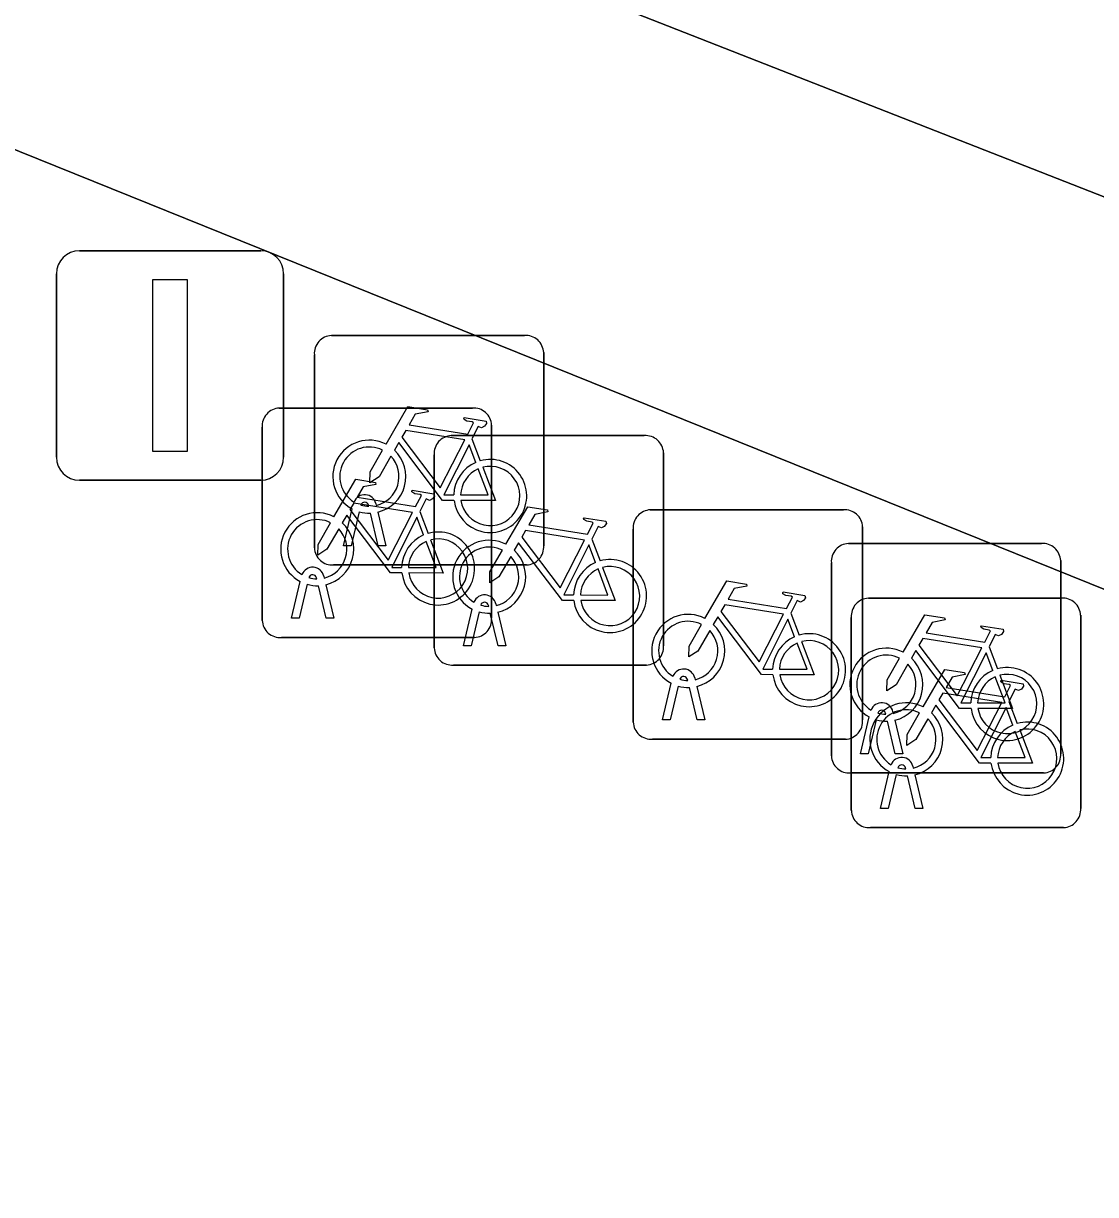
# Model space of a CAD drawing. Extents: x 162172 to 163187, y 382874 to 383685.
# Drawn here: x 163033.32 to 163037.99, y 383645.25 to 383650.35 of the extents above; entities that cross this region are included whole.
import ezdxf

# ---------------------------------------------------------------- set-up
doc = ezdxf.new("R2010")
doc.units = 0
for name, color, linetype in [('IMGEO_Fietsenrek', 7, 'Continuous'), ('IMGEO_Lichtmast', 7, 'Continuous'), ('IMGEO_Rijbaan_lokaal_gesloten', 7, 'Continuous'), ('IMGEO_Voetpad_open', 7, 'Continuous')]:
    doc.layers.add(name, color=color, linetype=linetype)

msp = doc.modelspace()

# ---------------------------------------------------------------- linework, layer by layer
at = {"layer": 'IMGEO_Fietsenrek'}
for p, q in [((163034.6659, 383648.9955), (163035.5068, 383648.9955)), ((163035.5068, 383648.9955), (163034.6659, 383648.9955)), ((163034.5915, 383648.0709), (163034.5915, 383648.9118)), ((163034.5915, 383648.9118), (163034.5915, 383648.0709)), ((163035.5905, 383648.9211), (163035.5905, 383648.0802)), ((163035.5905, 383648.0802), (163035.5905, 383648.9211)), ((163034.4389, 383648.6795), (163035.2798, 383648.6795)), ((163035.2798, 383648.6795), (163034.4389, 383648.6795)), ((163034.3645, 383647.7549), (163034.3645, 383648.5958)), ((163034.3645, 383648.5958), (163034.3645, 383647.7549)), ((163035.3635, 383648.6051), (163035.3635, 383647.7642)), ((163035.3635, 383647.7642), (163035.3635, 383648.6051)), ((163035.1879, 383648.5595), (163036.0288, 383648.5595)), ((163036.0288, 383648.5595), (163035.1879, 383648.5595)), ((163035.2782, 383648.5452), (163035.3145, 383648.45)), ((163035.1135, 383647.6349), (163035.1135, 383648.4758)), ((163035.1135, 383648.4758), (163035.1135, 383647.6349)), ((163036.1125, 383648.4851), (163036.1125, 383647.6442)), ((163036.1125, 383647.6442), (163036.1125, 383648.4851)), ((163034.7185, 383648.0803), (163034.7568, 383648.2403)), ((163034.8289, 383648.2519), (163034.8279, 383648.2562)), ((163034.8596, 383648.2634), (163034.8614, 383648.2555)), ((163034.7872, 383648.2281), (163034.7519, 383648.0803)), ((163034.87, 383648.0803), (163034.8361, 383648.222)), ((163034.8684, 383648.2263), (163034.9034, 383648.0803)), ((163035.0512, 383648.2292), (163035.0875, 383648.134)), ((163036.0549, 383648.2365), (163036.8958, 383648.2365)), ((163036.8958, 383648.2365), (163036.0549, 383648.2365)), ((163035.9805, 383647.3119), (163035.9805, 383648.1528)), ((163035.9805, 383648.1528), (163035.9805, 383647.3119)), ((163036.9795, 383648.1621), (163036.9795, 383647.3212)), ((163036.9795, 383647.3212), (163036.9795, 383648.1621)), ((163035.8002, 383648.1092), (163035.8365, 383648.014)), ((163036.9179, 383648.0895), (163037.7588, 383648.0895)), ((163037.7588, 383648.0895), (163036.9179, 383648.0895)), ((163034.7519, 383648.0803), (163034.7185, 383648.0803)), ((163034.9034, 383648.0803), (163034.87, 383648.0803)), ((163035.5161, 383647.9965), (163034.6752, 383647.9965)), ((163034.6752, 383647.9965), (163035.5161, 383647.9965)), ((163036.8435, 383647.1649), (163036.8435, 383648.0058)), ((163036.8435, 383648.0058), (163036.8435, 383647.1649)), ((163037.8425, 383648.0151), (163037.8425, 383647.1742)), ((163037.8425, 383647.1742), (163037.8425, 383648.0151)), ((163034.6019, 383647.9359), (163034.6009, 383647.9402)), ((163034.6326, 383647.9474), (163034.6344, 383647.9395)), ((163034.4915, 383647.7643), (163034.5298, 383647.9243)), ((163034.5602, 383647.9121), (163034.5249, 383647.7643)), ((163034.643, 383647.7643), (163034.6091, 383647.906)), ((163034.6414, 383647.9103), (163034.6764, 383647.7643)), ((163037.0049, 383647.8515), (163037.8458, 383647.8515)), ((163037.8458, 383647.8515), (163037.0049, 383647.8515)), ((163035.2405, 383647.6443), (163035.2788, 383647.8043)), ((163035.3092, 383647.7921), (163035.2739, 383647.6443)), ((163035.3509, 383647.8159), (163035.3499, 383647.8202)), ((163035.392, 383647.6443), (163035.3581, 383647.786)), ((163035.3816, 383647.8274), (163035.3834, 383647.8195)), ((163035.3904, 383647.7903), (163035.4254, 383647.6443)), ((163036.6672, 383647.7862), (163036.7035, 383647.691)), ((163034.5249, 383647.7643), (163034.4915, 383647.7643)), ((163034.6764, 383647.7643), (163034.643, 383647.7643)), ((163036.9305, 383646.9269), (163036.9305, 383647.7678)), ((163036.9305, 383647.7678), (163036.9305, 383646.9269)), ((163037.9295, 383647.7771), (163037.9295, 383646.9362)), ((163037.9295, 383646.9362), (163037.9295, 383647.7771)), ((163035.2891, 383647.6805), (163034.4482, 383647.6805)), ((163034.4482, 383647.6805), (163035.2891, 383647.6805)), ((163035.2739, 383647.6443), (163035.2405, 383647.6443)), ((163035.4254, 383647.6443), (163035.392, 383647.6443)), ((163037.5302, 383647.6392), (163037.5665, 383647.544)), ((163036.0381, 383647.5605), (163035.1972, 383647.5605)), ((163035.1972, 383647.5605), (163036.0381, 383647.5605)), ((163036.1075, 383647.3213), (163036.1458, 383647.4813)), ((163036.2179, 383647.4929), (163036.2169, 383647.4972)), ((163036.2486, 383647.5044), (163036.2504, 383647.4965)), ((163036.1762, 383647.4691), (163036.1409, 383647.3213)), ((163036.259, 383647.3213), (163036.2251, 383647.463)), ((163036.2574, 383647.4673), (163036.2924, 383647.3213)), ((163037.6172, 383647.4012), (163037.6535, 383647.306)), ((163036.1409, 383647.3213), (163036.1075, 383647.3213)), ((163036.2924, 383647.3213), (163036.259, 383647.3213)), ((163036.9705, 383647.1743), (163037.0088, 383647.3343)), ((163037.0392, 383647.3221), (163037.0039, 383647.1743)), ((163037.0809, 383647.3459), (163037.0799, 383647.3502)), ((163037.1116, 383647.3574), (163037.1134, 383647.3495)), ((163037.122, 383647.1743), (163037.0881, 383647.316)), ((163037.1204, 383647.3203), (163037.1554, 383647.1743)), ((163036.9051, 383647.2375), (163036.0642, 383647.2375)), ((163036.0642, 383647.2375), (163036.9051, 383647.2375)), ((163037.0039, 383647.1743), (163036.9705, 383647.1743)), ((163037.1554, 383647.1743), (163037.122, 383647.1743)), ((163037.1986, 383647.1194), (163037.2004, 383647.1115)), ((163037.7681, 383647.0905), (163036.9272, 383647.0905)), ((163036.9272, 383647.0905), (163037.7681, 383647.0905)), ((163037.0575, 383646.9363), (163037.0958, 383647.0963)), ((163037.1262, 383647.0841), (163037.0909, 383646.9363)), ((163037.1679, 383647.1079), (163037.1669, 383647.1122)), ((163037.209, 383646.9363), (163037.1751, 383647.078)), ((163037.2074, 383647.0823), (163037.2424, 383646.9363)), ((163037.0909, 383646.9363), (163037.0575, 383646.9363)), ((163037.2424, 383646.9363), (163037.209, 383646.9363)), ((163037.8551, 383646.8525), (163037.0142, 383646.8525)), ((163037.0142, 383646.8525), (163037.8551, 383646.8525))]:
    msp.add_line(p, q, dxfattribs=at)
for points in [[(163034.9041, 383648.5222), (163034.9988, 383648.6857), (163035.085, 383648.6719), (163035.0867, 383648.6632), (163035.0306, 383648.6523), (163035.0044, 383648.607), (163035.2596, 383648.5662)], [(163035.2596, 383648.5662), (163035.2846, 383648.615), (163035.2795, 383648.619), (163035.2563, 383648.6227), (163035.2436, 383648.6302), (163035.2426, 383648.6333), (163035.2448, 383648.6379), (163035.3396, 383648.6228), (163035.3419, 383648.6125), (163035.3325, 383648.6001), (163035.3201, 383648.5937), (163035.3056, 383648.5999), (163035.2782, 383648.5452)], [(163035.2467, 383648.541), (163034.9899, 383648.582), (163034.9732, 383648.5532), (163035.1402, 383648.3329), (163035.2467, 383648.541)], [(163034.9248, 383648.4697), (163034.8732, 383648.3805), (163034.8333, 383648.3545), (163034.8345, 383648.402), (163034.889, 383648.4962)], [(163035.1998, 383648.2775), (163035.1501, 383648.2776), (163034.9594, 383648.5293), (163034.9404, 383648.4965)], [(163035.2947, 383648.443), (163035.2654, 383648.5198), (163035.156, 383648.3017), (163035.1987, 383648.3016)], [(163035.2287, 383648.3015), (163035.3486, 383648.3013), (163035.3054, 383648.4149)], [(163035.3252, 383648.4218), (163035.3802, 383648.2772), (163035.2301, 383648.2775)], [(163034.6771, 383648.2062), (163034.7718, 383648.3697), (163034.858, 383648.3559), (163034.8597, 383648.3472), (163034.8036, 383648.3363), (163034.7774, 383648.291), (163035.0326, 383648.2502)], [(163035.0326, 383648.2502), (163035.0576, 383648.299), (163035.0525, 383648.303), (163035.0293, 383648.3067), (163035.0166, 383648.3142), (163035.0156, 383648.3173), (163035.0178, 383648.3219), (163035.1126, 383648.3068), (163035.1149, 383648.2965), (163035.1055, 383648.2841), (163035.0931, 383648.2777), (163035.0786, 383648.2839), (163035.0512, 383648.2292)], [(163035.0197, 383648.225), (163034.7629, 383648.266), (163034.7462, 383648.2372), (163034.9132, 383648.0169), (163035.0197, 383648.225)], [(163035.4261, 383648.0862), (163035.5208, 383648.2497), (163035.607, 383648.2359), (163035.6087, 383648.2272), (163035.5526, 383648.2163), (163035.5264, 383648.171), (163035.7816, 383648.1302)], [(163034.9728, 383647.9615), (163034.9231, 383647.9616), (163034.7324, 383648.2133), (163034.7134, 383648.1805)], [(163035.0677, 383648.127), (163035.0384, 383648.2038), (163034.929, 383647.9857), (163034.9717, 383647.9856)], [(163035.7816, 383648.1302), (163035.8066, 383648.179), (163035.8015, 383648.183), (163035.7783, 383648.1867), (163035.7656, 383648.1942), (163035.7646, 383648.1973), (163035.7668, 383648.2019), (163035.8616, 383648.1868), (163035.8639, 383648.1765), (163035.8545, 383648.1641), (163035.8421, 383648.1577), (163035.8276, 383648.1639), (163035.8002, 383648.1092)], [(163034.6978, 383648.1537), (163034.6462, 383648.0645), (163034.6063, 383648.0385), (163034.6075, 383648.086), (163034.662, 383648.1802)], [(163035.7687, 383648.105), (163035.5119, 383648.146), (163035.4952, 383648.1172), (163035.6622, 383647.8969), (163035.7687, 383648.105)], [(163035.0017, 383647.9855), (163035.1216, 383647.9853), (163035.0784, 383648.0989)], [(163035.0982, 383648.1058), (163035.1532, 383647.9612), (163035.0031, 383647.9615)], [(163035.7218, 383647.8415), (163035.6721, 383647.8416), (163035.4814, 383648.0933), (163035.4624, 383648.0605)], [(163035.4468, 383648.0337), (163035.3952, 383647.9445), (163035.3553, 383647.9185), (163035.3565, 383647.966), (163035.411, 383648.0602)], [(163035.8167, 383648.007), (163035.7874, 383648.0838), (163035.678, 383647.8657), (163035.7207, 383647.8656)], [(163035.8472, 383647.9858), (163035.9022, 383647.8412), (163035.7521, 383647.8415)], [(163035.7507, 383647.8655), (163035.8706, 383647.8653), (163035.8274, 383647.9789)], [(163036.2931, 383647.7632), (163036.3878, 383647.9267), (163036.474, 383647.9129), (163036.4757, 383647.9042), (163036.4196, 383647.8933), (163036.3934, 383647.848), (163036.6486, 383647.8072)], [(163036.6486, 383647.8072), (163036.6736, 383647.856), (163036.6685, 383647.86), (163036.6453, 383647.8637), (163036.6326, 383647.8712), (163036.6316, 383647.8743), (163036.6338, 383647.8789), (163036.7286, 383647.8638), (163036.7309, 383647.8535), (163036.7215, 383647.8411), (163036.7091, 383647.8347), (163036.6946, 383647.8409), (163036.6672, 383647.7862)], [(163036.6357, 383647.782), (163036.3789, 383647.823), (163036.3622, 383647.7942), (163036.5292, 383647.5739), (163036.6357, 383647.782)], [(163037.1561, 383647.6162), (163037.2508, 383647.7797), (163037.337, 383647.7659), (163037.3387, 383647.7572), (163037.2826, 383647.7463), (163037.2564, 383647.701), (163037.5116, 383647.6602)], [(163036.3138, 383647.7107), (163036.2622, 383647.6215), (163036.2223, 383647.5955), (163036.2235, 383647.643), (163036.278, 383647.7372)], [(163036.5888, 383647.5185), (163036.5391, 383647.5186), (163036.3484, 383647.7703), (163036.3294, 383647.7375)], [(163036.6837, 383647.684), (163036.6544, 383647.7608), (163036.545, 383647.5427), (163036.5877, 383647.5426)], [(163037.5116, 383647.6602), (163037.5366, 383647.709), (163037.5315, 383647.713), (163037.5083, 383647.7167), (163037.4956, 383647.7242), (163037.4946, 383647.7273), (163037.4968, 383647.7319), (163037.5916, 383647.7168), (163037.5939, 383647.7065), (163037.5845, 383647.6941), (163037.5721, 383647.6877), (163037.5576, 383647.6939), (163037.5302, 383647.6392)], [(163036.6177, 383647.5425), (163036.7376, 383647.5423), (163036.6944, 383647.6559)], [(163036.7142, 383647.6628), (163036.7692, 383647.5182), (163036.6191, 383647.5185)], [(163037.4987, 383647.635), (163037.2419, 383647.676), (163037.2252, 383647.6472), (163037.3922, 383647.4269), (163037.4987, 383647.635)], [(163037.1768, 383647.5637), (163037.1252, 383647.4745), (163037.0853, 383647.4485), (163037.0865, 383647.496), (163037.141, 383647.5902)], [(163037.4518, 383647.3715), (163037.4021, 383647.3716), (163037.2114, 383647.6233), (163037.1924, 383647.5905)], [(163037.5467, 383647.537), (163037.5174, 383647.6138), (163037.408, 383647.3957), (163037.4507, 383647.3956)], [(163037.2431, 383647.3782), (163037.3378, 383647.5417), (163037.424, 383647.5279), (163037.4257, 383647.5192), (163037.3696, 383647.5083), (163037.3434, 383647.463), (163037.5986, 383647.4222)], [(163037.4807, 383647.3955), (163037.6006, 383647.3953), (163037.5574, 383647.5089)], [(163037.5772, 383647.5158), (163037.6322, 383647.3712), (163037.4821, 383647.3715)], [(163037.5986, 383647.4222), (163037.6236, 383647.471), (163037.6185, 383647.475), (163037.5953, 383647.4787), (163037.5826, 383647.4862), (163037.5816, 383647.4893), (163037.5838, 383647.4939), (163037.6786, 383647.4788), (163037.6809, 383647.4685), (163037.6715, 383647.4561), (163037.6591, 383647.4497), (163037.6446, 383647.4559), (163037.6172, 383647.4012)], [(163037.5857, 383647.397), (163037.3289, 383647.438), (163037.3122, 383647.4092), (163037.4792, 383647.1889), (163037.5857, 383647.397)], [(163037.5388, 383647.1335), (163037.4891, 383647.1336), (163037.2984, 383647.3853), (163037.2794, 383647.3525)], [(163037.6337, 383647.299), (163037.6044, 383647.3758), (163037.495, 383647.1577), (163037.5377, 383647.1576)], [(163037.2638, 383647.3257), (163037.2122, 383647.2365), (163037.1723, 383647.2105), (163037.1735, 383647.258), (163037.228, 383647.3522)], [(163037.5677, 383647.1575), (163037.6876, 383647.1573), (163037.6444, 383647.2709)], [(163037.6642, 383647.2778), (163037.7192, 383647.1332), (163037.5691, 383647.1335)]]:
    msp.add_lwpolyline(points, dxfattribs=at)
for centre, radius, start, end in [((163034.6692, 383648.9176), 0.0779, 92.4484, 184.2845), ((163034.6692, 383648.9176), 0.0779, 92.4484, 184.2845), ((163035.5126, 383648.9178), 0.0779, 2.4484, 94.2845), ((163035.5126, 383648.9178), 0.0779, 2.4484, 94.2845), ((163034.4422, 383648.6016), 0.0779, 92.4484, 184.2845), ((163034.4422, 383648.6016), 0.0779, 92.4484, 184.2845), ((163035.2856, 383648.6018), 0.0779, 2.4484, 94.2845), ((163035.2856, 383648.6018), 0.0779, 2.4484, 94.2845), ((163035.1912, 383648.4816), 0.0779, 92.4484, 184.2845), ((163035.1912, 383648.4816), 0.0779, 92.4484, 184.2845), ((163036.0346, 383648.4818), 0.0779, 2.4484, 94.2845), ((163036.0346, 383648.4818), 0.0779, 2.4484, 94.2845), ((163034.8311, 383648.3809), 0.159, 62.6766, 242.1369), ((163034.8311, 383648.3809), 0.129, 63.3192, 238.903), ((163034.8311, 383648.3809), 0.159, 283.5766, 46.6042), ((163034.8311, 383648.3809), 0.129, 283.6043, 43.4302), ((163035.3577, 383648.2969), 0.159, 113.3408, 178.3217), ((163035.3577, 383648.2969), 0.159, 187.0065, 105.7708), ((163035.3577, 383648.2969), 0.129, 113.923, 177.9556), ((163035.3577, 383648.2969), 0.129, 188.6715, 104.5883), ((163034.8109, 383648.2523), 0.0499, 12.8025, 158.6934), ((163034.8109, 383648.2523), 0.0174, 12.8025, 163.4502), ((163034.8311, 383648.3809), 0.129, 253.415, 269.0204), ((163034.6041, 383648.0649), 0.159, 62.6766, 242.1369), ((163034.6041, 383648.0649), 0.129, 63.3192, 238.903), ((163034.8311, 383648.3809), 0.159, 253.9967, 271.7867), ((163036.0582, 383648.1586), 0.0779, 92.4484, 184.2845), ((163036.0582, 383648.1586), 0.0779, 92.4484, 184.2845), ((163036.9016, 383648.1588), 0.0779, 2.4484, 94.2845), ((163036.9016, 383648.1588), 0.0779, 2.4484, 94.2845), ((163034.6041, 383648.0649), 0.129, 283.6043, 43.4302), ((163034.6041, 383648.0649), 0.159, 283.5766, 46.6042), ((163035.1307, 383647.9809), 0.159, 187.0065, 105.7708), ((163035.1307, 383647.9809), 0.159, 113.3408, 178.3217), ((163035.1307, 383647.9809), 0.129, 113.923, 177.9556), ((163035.1307, 383647.9809), 0.129, 188.6715, 104.5883), ((163035.3531, 383647.9449), 0.159, 62.6766, 242.1369), ((163036.9212, 383648.0116), 0.0779, 92.4484, 184.2845), ((163036.9212, 383648.0116), 0.0779, 92.4484, 184.2845), ((163037.7646, 383648.0118), 0.0779, 2.4484, 94.2845), ((163037.7646, 383648.0118), 0.0779, 2.4484, 94.2845), ((163034.6694, 383648.0742), 0.0779, 182.4484, 274.2845), ((163034.6694, 383648.0742), 0.0779, 182.4484, 274.2845), ((163035.3531, 383647.9449), 0.129, 63.3192, 238.903), ((163035.3531, 383647.9449), 0.159, 283.5766, 46.6042), ((163035.5128, 383648.0744), 0.0779, 272.4484, 4.2845), ((163035.5128, 383648.0744), 0.0779, 272.4484, 4.2845), ((163034.5839, 383647.9363), 0.0499, 12.8025, 158.6934), ((163035.3531, 383647.9449), 0.129, 283.6043, 43.4302), ((163035.8797, 383647.8609), 0.159, 113.3408, 178.3217), ((163035.8797, 383647.8609), 0.159, 187.0065, 105.7708), ((163035.8797, 383647.8609), 0.129, 188.6715, 104.5883), ((163034.5839, 383647.9363), 0.0174, 12.8025, 163.4502), ((163034.6041, 383648.0649), 0.129, 253.415, 269.0204), ((163035.8797, 383647.8609), 0.129, 113.923, 177.9556), ((163034.6041, 383648.0649), 0.159, 253.9967, 271.7867), ((163035.3329, 383647.8163), 0.0499, 12.8025, 158.6934), ((163035.3329, 383647.8163), 0.0174, 12.8025, 163.4502), ((163037.0082, 383647.7736), 0.0779, 92.4484, 184.2845), ((163037.0082, 383647.7736), 0.0779, 92.4484, 184.2845), ((163037.8516, 383647.7738), 0.0779, 2.4484, 94.2845), ((163037.8516, 383647.7738), 0.0779, 2.4484, 94.2845), ((163035.3531, 383647.9449), 0.159, 253.9967, 271.7867), ((163035.3531, 383647.9449), 0.129, 253.415, 269.0204), ((163036.2201, 383647.6219), 0.159, 62.6766, 242.1369), ((163034.4424, 383647.7582), 0.0779, 182.4484, 274.2845), ((163034.4424, 383647.7582), 0.0779, 182.4484, 274.2845), ((163035.2858, 383647.7584), 0.0779, 272.4484, 4.2845), ((163035.2858, 383647.7584), 0.0779, 272.4484, 4.2845), ((163036.2201, 383647.6219), 0.129, 63.3192, 238.903), ((163036.2201, 383647.6219), 0.159, 283.5766, 46.6042), ((163036.2201, 383647.6219), 0.129, 283.6043, 43.4302), ((163036.7467, 383647.5379), 0.159, 113.3408, 178.3217), ((163036.7467, 383647.5379), 0.159, 187.0065, 105.7708), ((163035.1914, 383647.6382), 0.0779, 182.4484, 274.2845), ((163035.1914, 383647.6382), 0.0779, 182.4484, 274.2845), ((163036.0348, 383647.6384), 0.0779, 272.4484, 4.2845), ((163036.0348, 383647.6384), 0.0779, 272.4484, 4.2845), ((163036.7467, 383647.5379), 0.129, 113.923, 177.9556), ((163036.7467, 383647.5379), 0.129, 188.6715, 104.5883), ((163037.0831, 383647.4749), 0.159, 62.6766, 242.1369), ((163037.0831, 383647.4749), 0.129, 63.3192, 238.903), ((163037.0831, 383647.4749), 0.159, 283.5766, 46.6042), ((163036.1999, 383647.4933), 0.0499, 12.8025, 158.6934), ((163037.0831, 383647.4749), 0.129, 283.6043, 43.4302), ((163037.6097, 383647.3909), 0.159, 113.3408, 178.3217), ((163037.6097, 383647.3909), 0.159, 187.0065, 105.7708), ((163036.1999, 383647.4933), 0.0174, 12.8025, 163.4502), ((163036.2201, 383647.6219), 0.129, 253.415, 269.0204), ((163037.6097, 383647.3909), 0.129, 113.923, 177.9556), ((163037.6097, 383647.3909), 0.129, 188.6715, 104.5883), ((163036.2201, 383647.6219), 0.159, 253.9967, 271.7867), ((163037.1701, 383647.2369), 0.159, 62.6766, 242.1369), ((163037.0629, 383647.3463), 0.0499, 12.8025, 158.6934), ((163036.9018, 383647.3154), 0.0779, 272.4484, 4.2845), ((163036.9018, 383647.3154), 0.0779, 272.4484, 4.2845), ((163037.0831, 383647.4749), 0.159, 253.9967, 271.7867), ((163037.1701, 383647.2369), 0.129, 63.3192, 238.903), ((163037.0629, 383647.3463), 0.0174, 12.8025, 163.4502), ((163037.0831, 383647.4749), 0.129, 253.415, 269.0204), ((163037.1701, 383647.2369), 0.129, 283.6043, 43.4302), ((163037.1701, 383647.2369), 0.159, 283.5766, 46.6042), ((163036.0584, 383647.3152), 0.0779, 182.4484, 274.2845), ((163036.0584, 383647.3152), 0.0779, 182.4484, 274.2845), ((163037.6967, 383647.1529), 0.159, 113.3408, 178.3217), ((163037.6967, 383647.1529), 0.159, 187.0065, 105.7708), ((163037.6967, 383647.1529), 0.129, 113.923, 177.9556), ((163037.6967, 383647.1529), 0.129, 188.6715, 104.5883), ((163037.7648, 383647.1684), 0.0779, 272.4484, 4.2845), ((163037.7648, 383647.1684), 0.0779, 272.4484, 4.2845), ((163036.9214, 383647.1682), 0.0779, 182.4484, 274.2845), ((163036.9214, 383647.1682), 0.0779, 182.4484, 274.2845), ((163037.1499, 383647.1083), 0.0499, 12.8025, 158.6934), ((163037.1499, 383647.1083), 0.0174, 12.8025, 163.4502), ((163037.1701, 383647.2369), 0.159, 253.9967, 271.7867), ((163037.1701, 383647.2369), 0.129, 253.415, 269.0204), ((163037.0084, 383646.9302), 0.0779, 182.4484, 274.2845), ((163037.0084, 383646.9302), 0.0779, 182.4484, 274.2845), ((163037.8518, 383646.9304), 0.0779, 272.4484, 4.2845), ((163037.8518, 383646.9304), 0.0779, 272.4484, 4.2845)]:
    msp.add_arc(centre, radius, start, end, dxfattribs=at)
at = {"layer": 'IMGEO_Lichtmast'}
for p, q in [((163033.5681, 383649.3645), (163034.3579, 383649.3645)), ((163034.3579, 383649.3645), (163033.5681, 383649.3645)), ((163033.4681, 383648.4655), (163033.4681, 383649.2645)), ((163033.4681, 383649.2645), (163033.4681, 383648.4655)), ((163034.4579, 383649.2645), (163034.4579, 383648.4655)), ((163034.4579, 383648.4655), (163034.4579, 383649.2645)), ((163034.3579, 383648.3655), (163033.5681, 383648.3655)), ((163033.5681, 383648.3655), (163034.3579, 383648.3655))]:
    msp.add_line(p, q, dxfattribs=at)
msp.add_lwpolyline([(163033.888, 383649.24), (163034.038, 383649.24), (163034.038, 383648.49), (163033.888, 383648.49), (163033.888, 383649.24)], dxfattribs=at)
for centre, start, end in [((163033.5681, 383649.2645), 90, 180), ((163033.5681, 383649.2645), 90, 180), ((163034.3579, 383649.2645), 0, 90), ((163034.3579, 383649.2645), 360, 90), ((163033.5681, 383648.4655), 180, 270), ((163033.5681, 383648.4655), 180, 270), ((163034.3579, 383648.4655), 270, 0), ((163034.3579, 383648.4655), 270, 0)]:
    msp.add_arc(centre, 0.1, start, end, dxfattribs=at)
at = {"layer": 'IMGEO_Rijbaan_lokaal_gesloten'}
for points in [[(162873.508, 383679.63), (162885.463, 383682.743), (162894.18, 383683.491), (162901.777, 383683.615), (162914.105, 383683.366), (162924.192, 383682.619), (162934.684, 383681.123), (162939.851, 383679.939), (162950.499, 383677.261), (162960.99, 383674.022), (162983.032, 383667.294), (162989.757, 383665.301), (163013.044, 383658.698), (163024.002, 383654.96), (163028.485, 383653.341), (163043.429, 383647.484), (163052.022, 383644.369), (163086.034, 383633.689), (163088.633, 383632.908), (163092.051, 383630.905)], [(162991.962, 383662.947), (162993.334, 383662.72), (163018.919, 383655.247), (163021.628, 383654.445), (163022.946, 383654.004), (163023.02, 383653.98), (163023.094, 383653.954), (163025.884, 383652.804), (163031.536, 383650.512), (163041.909, 383646.326), (163043.974, 383645.475)], [(163092.051, 383630.905), (163088.633, 383632.908), (163086.034, 383633.689), (163052.022, 383644.369), (163043.429, 383647.484), (163028.485, 383653.341)]]:
    msp.add_lwpolyline(points, dxfattribs=at)
at = {"layer": 'IMGEO_Voetpad_open'}
msp.add_lwpolyline([(163043.974, 383645.475), (163041.909, 383646.326), (163031.536, 383650.512), (163025.884, 383652.804), (163023.094, 383653.954), (163023.02, 383653.98), (163022.946, 383654.004)], dxfattribs=at)

doc.saveas('drawing.dxf')
